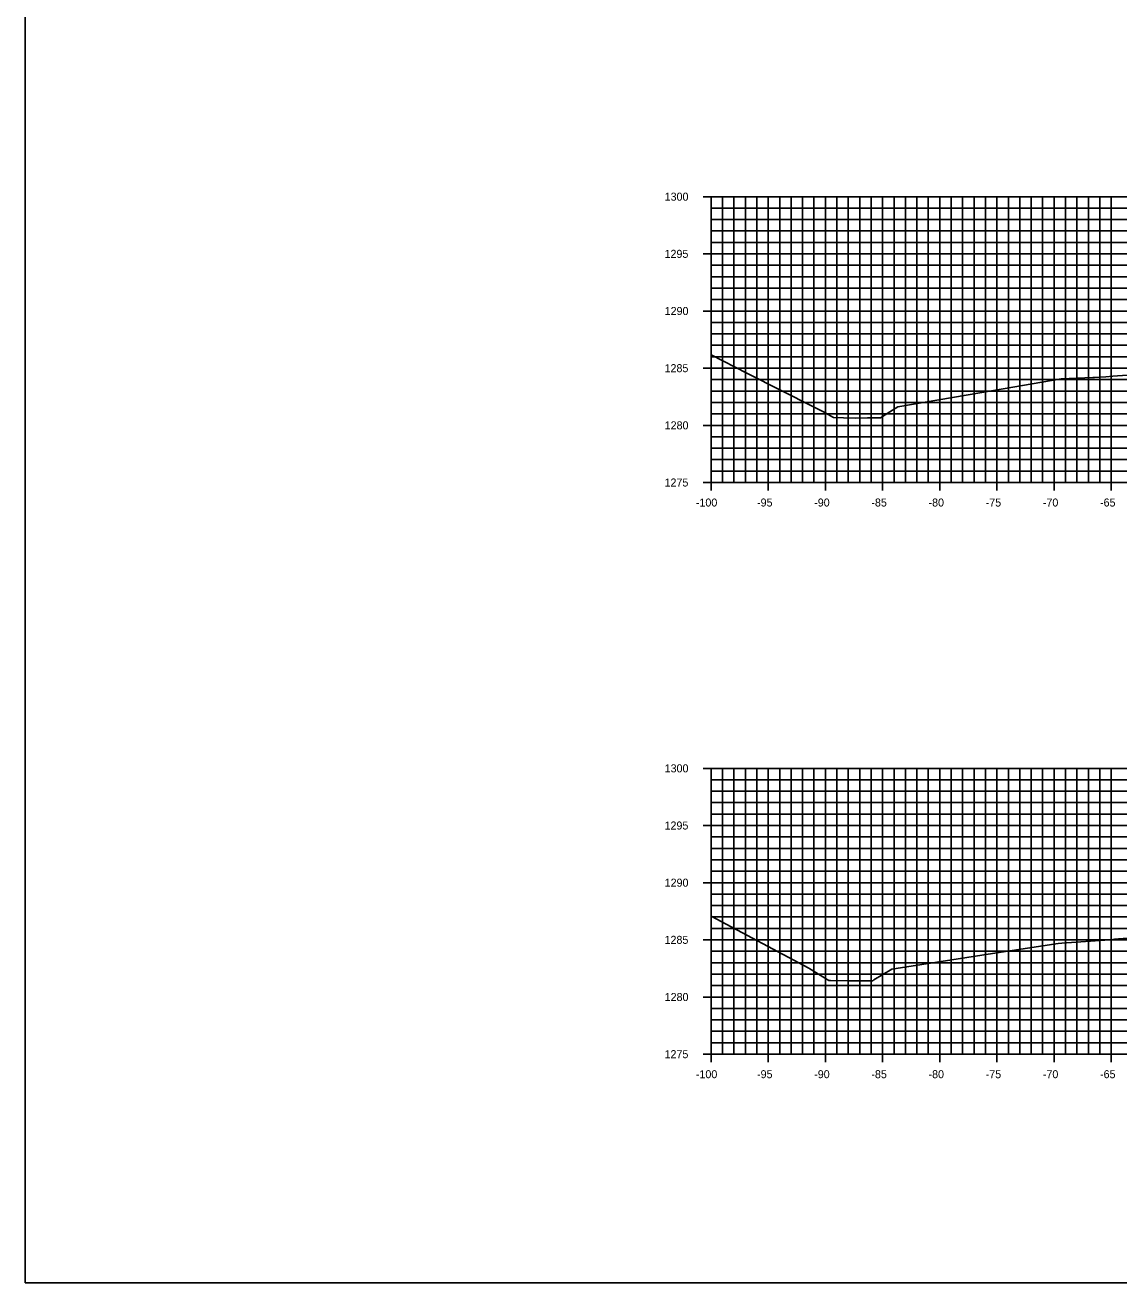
# Model space of a CAD drawing. Extents: x 674939 to 678919, y 750652 to 765176.
# Drawn here: x 678578.5 to 678674.2, y 755522.6 to 755632.6 of the extents above; entities that cross this region are included whole.
import ezdxf

# ---------------------------------------------------------------- set-up
doc = ezdxf.new("R2010")
doc.units = 0
for name, color, linetype in [('R_Axis', 7, 'Continuous'), ('R_Axis Annot', 7, 'Continuous'), ('R_Exist Surface', 7, 'Continuous'), ('R_Grid', 7, 'Continuous'), ('R_No Plot', 7, 'Continuous')]:
    doc.layers.add(name, color=color, linetype=linetype)

msp = doc.modelspace()

# ---------------------------------------------------------------- linework, layer by layer
at = {"layer": 'R_Axis'}
for p, q in [((678637.83, 755617.55), (678639.23, 755617.55)), ((678638.53, 755592.55), (678638.53, 755617.55)), ((678638.53, 755616.55), (678638.88, 755616.55)), ((678638.53, 755615.55), (678638.88, 755615.55)), ((678638.53, 755614.55), (678638.88, 755614.55)), ((678638.53, 755613.55), (678638.88, 755613.55)), ((678637.83, 755612.55), (678639.23, 755612.55)), ((678638.53, 755611.55), (678638.88, 755611.55)), ((678638.53, 755610.55), (678638.88, 755610.55)), ((678638.53, 755609.55), (678638.88, 755609.55)), ((678638.53, 755608.55), (678638.88, 755608.55)), ((678637.83, 755607.55), (678639.23, 755607.55)), ((678638.53, 755606.55), (678638.88, 755606.55)), ((678638.53, 755605.55), (678638.88, 755605.55)), ((678638.53, 755604.55), (678638.88, 755604.55)), ((678638.53, 755603.55), (678638.88, 755603.55)), ((678637.83, 755602.55), (678639.23, 755602.55)), ((678638.53, 755601.55), (678638.88, 755601.55)), ((678638.53, 755600.55), (678638.88, 755600.55)), ((678638.53, 755599.55), (678638.88, 755599.55)), ((678638.53, 755598.55), (678638.88, 755598.55)), ((678637.83, 755597.55), (678639.23, 755597.55)), ((678638.53, 755596.55), (678638.88, 755596.55)), ((678638.53, 755595.55), (678638.88, 755595.55)), ((678638.53, 755594.55), (678638.88, 755594.55)), ((678638.53, 755593.55), (678638.88, 755593.55)), ((678637.83, 755592.55), (678639.23, 755592.55)), ((678638.53, 755591.85), (678638.53, 755593.25)), ((678638.53, 755592.55), (678838.53, 755592.55)), ((678643.53, 755591.85), (678643.53, 755593.25)), ((678648.53, 755591.85), (678648.53, 755593.25)), ((678653.53, 755591.85), (678653.53, 755593.25)), ((678658.53, 755591.85), (678658.53, 755593.25)), ((678663.53, 755591.85), (678663.53, 755593.25)), ((678668.53, 755591.85), (678668.53, 755593.25)), ((678673.53, 755591.85), (678673.53, 755593.25)), ((678637.83, 755567.55), (678639.23, 755567.55)), ((678638.53, 755542.55), (678638.53, 755567.55)), ((678638.53, 755566.55), (678638.88, 755566.55)), ((678638.53, 755565.55), (678638.88, 755565.55)), ((678638.53, 755564.55), (678638.88, 755564.55)), ((678637.83, 755562.55), (678639.23, 755562.55)), ((678638.53, 755563.55), (678638.88, 755563.55)), ((678638.53, 755561.55), (678638.88, 755561.55)), ((678638.53, 755560.55), (678638.88, 755560.55)), ((678638.53, 755559.55), (678638.88, 755559.55)), ((678638.53, 755558.55), (678638.88, 755558.55)), ((678637.83, 755557.55), (678639.23, 755557.55)), ((678638.53, 755556.55), (678638.88, 755556.55)), ((678638.53, 755555.55), (678638.88, 755555.55)), ((678638.53, 755554.55), (678638.88, 755554.55)), ((678638.53, 755553.55), (678638.88, 755553.55)), ((678637.83, 755552.55), (678639.23, 755552.55)), ((678638.53, 755551.55), (678638.88, 755551.55)), ((678638.53, 755550.55), (678638.88, 755550.55)), ((678638.53, 755549.55), (678638.88, 755549.55)), ((678638.53, 755548.55), (678638.88, 755548.55)), ((678637.83, 755547.55), (678639.23, 755547.55)), ((678638.53, 755546.55), (678638.88, 755546.55)), ((678638.53, 755545.55), (678638.88, 755545.55)), ((678638.53, 755544.55), (678638.88, 755544.55)), ((678638.53, 755543.55), (678638.88, 755543.55)), ((678638.53, 755541.85), (678638.53, 755543.25)), ((678643.53, 755541.85), (678643.53, 755543.25)), ((678648.53, 755541.85), (678648.53, 755543.25)), ((678653.53, 755541.85), (678653.53, 755543.25)), ((678658.53, 755541.85), (678658.53, 755543.25)), ((678663.53, 755541.85), (678663.53, 755543.25)), ((678668.53, 755541.85), (678668.53, 755543.25)), ((678673.53, 755541.85), (678673.53, 755543.25)), ((678637.83, 755542.55), (678639.23, 755542.55)), ((678638.53, 755542.55), (678838.53, 755542.55))]:
    msp.add_line(p, q, dxfattribs=at)
at = {"layer": 'R_Exist Surface'}
for points in [[(678638.53, 755603.71), (678641.71, 755602.09), (678647.55, 755599.15), (678648.29, 755598.76), (678649.24, 755598.23), (678650.11, 755598.2), (678651.2, 755598.18), (678652.2, 755598.2), (678653.34, 755598.22), (678654.16, 755598.73), (678654.85, 755599.18), (678663.24, 755600.61), (678669.16, 755601.62), (678671.92, 755601.74), (678672.07, 755601.74), (678673.05, 755601.78), (678673.06, 755601.78), (678673.07, 755601.78), (678673.66, 755601.85), (678673.67, 755601.85), (678682.43, 755602.45)], [(678638.53, 755554.61), (678647.08, 755550.07), (678647.18, 755550.01), (678648.84, 755549), (678648.97, 755548.99), (678650.62, 755548.98), (678652.55, 755548.98), (678652.68, 755548.98), (678652.77, 755549.04), (678654.33, 755549.99), (678663.52, 755551.4), (678668.9, 755552.22), (678669.21, 755552.25), (678673.39, 755552.56), (678673.49, 755552.56), (678673.81, 755552.61), (678674.18, 755552.65), (678678.75, 755552.96)]]:
    msp.add_lwpolyline(points, dxfattribs=at)
at = {"layer": 'R_Grid'}
for p, q in [((678638.53, 755617.55), (678838.53, 755617.55)), ((678638.53, 755592.55), (678638.53, 755617.55)), ((678639.53, 755592.55), (678639.53, 755617.55)), ((678640.53, 755592.55), (678640.53, 755617.55)), ((678641.53, 755592.55), (678641.53, 755617.55)), ((678642.53, 755592.55), (678642.53, 755617.55)), ((678643.53, 755592.55), (678643.53, 755617.55)), ((678644.53, 755592.55), (678644.53, 755617.55)), ((678645.53, 755592.55), (678645.53, 755617.55)), ((678646.53, 755592.55), (678646.53, 755617.55)), ((678647.53, 755592.55), (678647.53, 755617.55)), ((678648.53, 755592.55), (678648.53, 755617.55)), ((678649.53, 755592.55), (678649.53, 755617.55)), ((678650.53, 755592.55), (678650.53, 755617.55)), ((678651.53, 755592.55), (678651.53, 755617.55)), ((678652.53, 755592.55), (678652.53, 755617.55)), ((678653.53, 755592.55), (678653.53, 755617.55)), ((678654.53, 755592.55), (678654.53, 755617.55)), ((678655.53, 755592.55), (678655.53, 755617.55)), ((678656.53, 755592.55), (678656.53, 755617.55)), ((678657.53, 755592.55), (678657.53, 755617.55)), ((678658.53, 755592.55), (678658.53, 755617.55)), ((678659.53, 755592.55), (678659.53, 755617.55)), ((678660.53, 755592.55), (678660.53, 755617.55)), ((678661.53, 755592.55), (678661.53, 755617.55)), ((678662.53, 755592.55), (678662.53, 755617.55)), ((678663.53, 755592.55), (678663.53, 755617.55)), ((678664.53, 755592.55), (678664.53, 755617.55)), ((678665.53, 755592.55), (678665.53, 755617.55)), ((678666.53, 755592.55), (678666.53, 755617.55)), ((678667.53, 755592.55), (678667.53, 755617.55)), ((678668.53, 755592.55), (678668.53, 755617.55)), ((678669.53, 755592.55), (678669.53, 755617.55)), ((678670.53, 755592.55), (678670.53, 755617.55)), ((678671.53, 755592.55), (678671.53, 755617.55)), ((678672.53, 755592.55), (678672.53, 755617.55)), ((678673.53, 755592.55), (678673.53, 755617.55)), ((678638.53, 755616.55), (678838.53, 755616.55)), ((678638.53, 755615.55), (678838.53, 755615.55)), ((678638.53, 755614.55), (678838.53, 755614.55)), ((678638.53, 755613.55), (678838.53, 755613.55)), ((678638.53, 755612.55), (678838.53, 755612.55)), ((678638.53, 755611.55), (678838.53, 755611.55)), ((678638.53, 755610.55), (678838.53, 755610.55)), ((678638.53, 755609.55), (678838.53, 755609.55)), ((678638.53, 755608.55), (678838.53, 755608.55)), ((678638.53, 755607.55), (678838.53, 755607.55)), ((678638.53, 755606.55), (678838.53, 755606.55)), ((678638.53, 755605.55), (678838.53, 755605.55)), ((678638.53, 755604.55), (678838.53, 755604.55)), ((678638.53, 755603.55), (678838.53, 755603.55)), ((678638.53, 755602.55), (678838.53, 755602.55)), ((678638.53, 755601.55), (678838.53, 755601.55)), ((678638.53, 755600.55), (678838.53, 755600.55)), ((678638.53, 755599.55), (678838.53, 755599.55)), ((678638.53, 755598.55), (678838.53, 755598.55)), ((678638.53, 755597.55), (678838.53, 755597.55)), ((678638.53, 755596.55), (678838.53, 755596.55)), ((678638.53, 755595.55), (678838.53, 755595.55)), ((678638.53, 755594.55), (678838.53, 755594.55)), ((678638.53, 755593.55), (678838.53, 755593.55)), ((678638.53, 755592.55), (678838.53, 755592.55)), ((678638.53, 755567.55), (678838.53, 755567.55)), ((678638.53, 755542.55), (678638.53, 755567.55)), ((678639.53, 755542.55), (678639.53, 755567.55)), ((678640.53, 755542.55), (678640.53, 755567.55)), ((678641.53, 755542.55), (678641.53, 755567.55)), ((678642.53, 755542.55), (678642.53, 755567.55)), ((678643.53, 755542.55), (678643.53, 755567.55)), ((678644.53, 755542.55), (678644.53, 755567.55)), ((678645.53, 755542.55), (678645.53, 755567.55)), ((678646.53, 755542.55), (678646.53, 755567.55)), ((678647.53, 755542.55), (678647.53, 755567.55)), ((678648.53, 755542.55), (678648.53, 755567.55)), ((678649.53, 755542.55), (678649.53, 755567.55)), ((678650.53, 755542.55), (678650.53, 755567.55)), ((678651.53, 755542.55), (678651.53, 755567.55)), ((678652.53, 755542.55), (678652.53, 755567.55)), ((678653.53, 755542.55), (678653.53, 755567.55)), ((678654.53, 755542.55), (678654.53, 755567.55)), ((678655.53, 755542.55), (678655.53, 755567.55)), ((678656.53, 755542.55), (678656.53, 755567.55)), ((678657.53, 755542.55), (678657.53, 755567.55)), ((678658.53, 755542.55), (678658.53, 755567.55)), ((678659.53, 755542.55), (678659.53, 755567.55)), ((678660.53, 755542.55), (678660.53, 755567.55)), ((678661.53, 755542.55), (678661.53, 755567.55)), ((678662.53, 755542.55), (678662.53, 755567.55)), ((678663.53, 755542.55), (678663.53, 755567.55)), ((678664.53, 755542.55), (678664.53, 755567.55)), ((678665.53, 755542.55), (678665.53, 755567.55)), ((678666.53, 755542.55), (678666.53, 755567.55)), ((678667.53, 755542.55), (678667.53, 755567.55)), ((678668.53, 755542.55), (678668.53, 755567.55)), ((678669.53, 755542.55), (678669.53, 755567.55)), ((678670.53, 755542.55), (678670.53, 755567.55)), ((678671.53, 755542.55), (678671.53, 755567.55)), ((678672.53, 755542.55), (678672.53, 755567.55)), ((678673.53, 755542.55), (678673.53, 755567.55)), ((678638.53, 755566.55), (678838.53, 755566.55)), ((678638.53, 755565.55), (678838.53, 755565.55)), ((678638.53, 755564.55), (678838.53, 755564.55)), ((678638.53, 755563.55), (678838.53, 755563.55)), ((678638.53, 755562.55), (678838.53, 755562.55)), ((678638.53, 755561.55), (678838.53, 755561.55)), ((678638.53, 755560.55), (678838.53, 755560.55)), ((678638.53, 755559.55), (678838.53, 755559.55)), ((678638.53, 755558.55), (678838.53, 755558.55)), ((678638.53, 755557.55), (678838.53, 755557.55)), ((678638.53, 755556.55), (678838.53, 755556.55)), ((678638.53, 755555.55), (678838.53, 755555.55)), ((678638.53, 755554.55), (678838.53, 755554.55)), ((678638.53, 755553.55), (678838.53, 755553.55)), ((678638.53, 755552.55), (678838.53, 755552.55)), ((678638.53, 755551.55), (678838.53, 755551.55)), ((678638.53, 755550.55), (678838.53, 755550.55)), ((678638.53, 755549.55), (678838.53, 755549.55)), ((678638.53, 755548.55), (678838.53, 755548.55)), ((678638.53, 755547.55), (678838.53, 755547.55)), ((678638.53, 755546.55), (678838.53, 755546.55)), ((678638.53, 755545.55), (678838.53, 755545.55)), ((678638.53, 755544.55), (678838.53, 755544.55)), ((678638.53, 755543.55), (678838.53, 755543.55)), ((678638.53, 755542.55), (678838.53, 755542.55))]:
    msp.add_line(p, q, dxfattribs=at)
at = {"layer": 'R_No Plot'}
msp.add_lwpolyline([(678578.53, 755522.55), (678918.53, 755522.55), (678918.53, 755742.55), (678578.53, 755742.55)], close=True, dxfattribs=at)

# ---------------------------------------------------------------- texts
at = {"layer": 'R_Axis Annot'}
for s, p in [('1300', (678634.47, 755617.2)), ('1295', (678634.46, 755612.2)), ('1290', (678634.47, 755607.2)), ('1285', (678634.46, 755602.2)), ('1280', (678634.47, 755597.2)), ('1275', (678634.46, 755592.2)), ('-100', (678637.2, 755590.45)), ('-95', (678642.55, 755590.45)), ('-90', (678647.55, 755590.45)), ('-85', (678652.55, 755590.45)), ('-80', (678657.55, 755590.45)), ('-75', (678662.55, 755590.45)), ('-70', (678667.55, 755590.45)), ('-65', (678672.55, 755590.45)), ('1300', (678634.47, 755567.2)), ('1295', (678634.46, 755562.2)), ('1290', (678634.47, 755557.2)), ('1285', (678634.46, 755552.2)), ('1280', (678634.47, 755547.2)), ('1275', (678634.46, 755542.2)), ('-100', (678637.2, 755540.45)), ('-95', (678642.55, 755540.45)), ('-90', (678647.55, 755540.45)), ('-85', (678652.55, 755540.45)), ('-80', (678657.55, 755540.45)), ('-75', (678662.55, 755540.45)), ('-70', (678667.55, 755540.45)), ('-65', (678672.55, 755540.45))]:
    msp.add_text(s, height=0.7, dxfattribs=at).set_placement(p)

doc.saveas('drawing.dxf')
